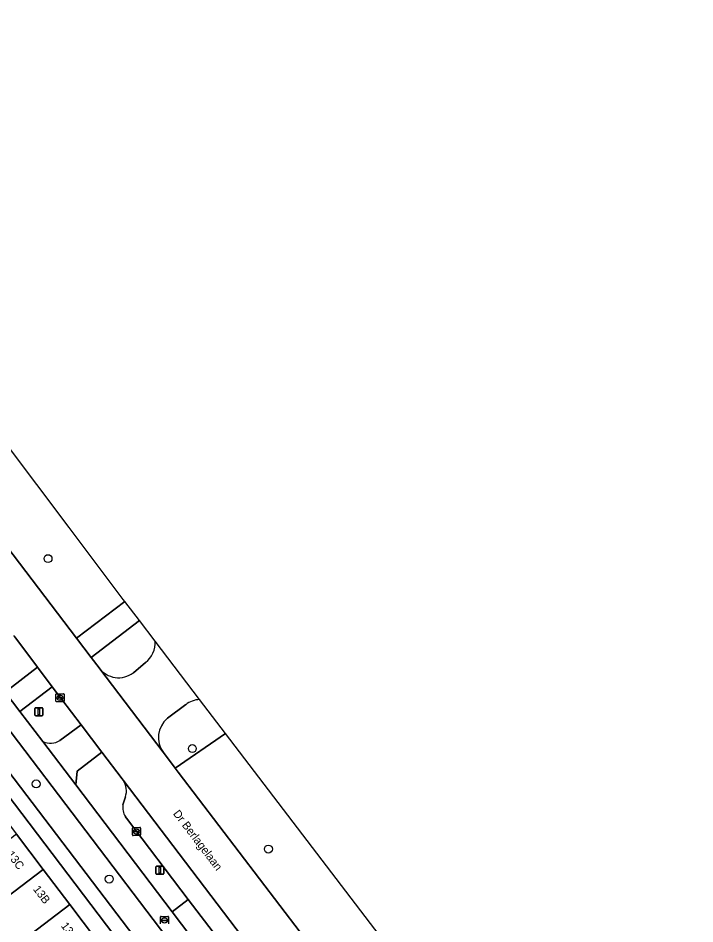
# Model space of a CAD drawing. Extents: x 160023 to 161302, y 384750 to 385707.
# Drawn here: x 160372.8 to 160456, y 385583.7 to 385695.2 of the extents above; entities that cross this region are included whole.
import ezdxf

# ---------------------------------------------------------------- set-up
doc = ezdxf.new("R2010")
doc.units = 0
for name, color, linetype in [('IMGEO_Berm_groen', 7, 'Continuous'), ('IMGEO_Boom', 7, 'Continuous'), ('IMGEO_Erf', 7, 'Continuous'), ('IMGEO_Fietspad_gesloten', 7, 'Continuous'), ('IMGEO_Kolk', 7, 'Continuous'), ('IMGEO_Lichtmast', 7, 'Continuous'), ('IMGEO_Openbare_ruimte_label', 7, 'Continuous'), ('IMGEO_Pand', 7, 'Continuous'), ('IMGEO_Pand_nummerreeks', 7, 'Continuous'), ('IMGEO_Rijbaan_lokaal_gesloten', 7, 'Continuous'), ('IMGEO_Rijbaan_lokaal_open', 7, 'Continuous'), ('IMGEO_Rioolput', 7, 'Continuous'), ('IMGEO_Verkeerseiland_groen', 7, 'Continuous'), ('IMGEO_Voetpad_open', 7, 'Continuous')]:
    doc.layers.add(name, color=color, linetype=linetype)

msp = doc.modelspace()

# ---------------------------------------------------------------- linework, layer by layer
at = {"layer": 'IMGEO_Berm_groen'}
for points in [[(160385.88, 385623.36), (160385.69, 385623.61), (160379.03, 385632.46), (160331.87, 385695.17), (160331.87, 385695.17), (160330.36, 385694.02), (160324.58, 385689.5), (160330.42, 385683.89), (160331.66, 385682.37), (160336.5, 385675.96), (160379.96, 385618.83), (160385.88, 385623.36), (160385.88, 385623.36)], [(160367.31, 385621.31), (160364.14, 385625.48), (160362.17, 385624.02), (160371.18, 385612.19), (160375.16, 385615.24), (160372.34, 385618.98), (160372.22, 385619.15)], [(160376.96, 385612.83), (160372.97, 385609.79), (160375.82, 385606.1)], [(160377.9, 385606.23), (160380.52, 385608.18), (160376.96, 385612.83)], [(160385.68, 385601.33), (160385.55, 385601.51), (160383.06, 385604.81), (160380.01, 385602.46), (160379.86, 385600.76), (160391.7, 385585.14), (160393.7, 385586.66), (160386.09, 385596.67), (160385.95, 385596.86)], [(160385.65, 385598.32), (160385.96, 385599.28)]]:
    msp.add_lwpolyline(points, dxfattribs=at)
for points in [[(160371.11, 385608.26), (160368.6, 385606.31), (160388.54, 385580.09), (160391.07, 385581.99)], [(160423.78, 385573.63), (160398.28, 385607.1), (160392.09, 385602.83), (160392.46, 385602.34), (160417.47, 385569.5)]]:
    msp.add_lwpolyline(points, close=True, dxfattribs=at)
for centre, radius, start, end in [((160376.74, 385607.98), 2.09, 243.8996, 303.6811), ((160383.8, 385600.04), 2.29, 340.6812, 34.4276), ((160387.71, 385597.98), 2.08, 170.6581, 212.5804)]:
    msp.add_arc(centre, radius, start, end, dxfattribs=at)
at = {"layer": 'IMGEO_Boom'}
for centre in [(160376.44, 385628.62), (160394.2, 385605.23), (160374.98, 385600.88), (160403.56, 385592.86), (160383.97, 385589.17)]:
    msp.add_circle(centre, 0.489, dxfattribs=at)
at = {"layer": 'IMGEO_Erf'}
for points in [[(160387.38, 385578.57), (160361.86, 385612.2), (160357.12, 385618.42), (160348.21, 385611.63), (160343.27, 385607.89), (160345.12, 385605.44), (160343.49, 385604.21), (160347.02, 385599.53), (160348.65, 385600.78), (160350.49, 385598.38), (160352.33, 385595.97), (160350.69, 385594.72), (160353.57, 385590.89), (160353.63, 385590.93), (160355.21, 385592.13), (160357.04, 385589.72), (160358.87, 385587.31), (160357.23, 385586.07), (160360.16, 385582.24)], [(160371.71, 385580.71), (160368.57, 385584.84), (160365.45, 385588.95), (160363.51, 385587.49), (160359.94, 385592.23), (160360.89, 385592.95), (160357.92, 385596.88), (160356.96, 385596.16), (160353.38, 385600.88), (160355.29, 385602.33), (160352.12, 385606.48), (160348.71, 385610.96), (160355.97, 385616.51), (160359.39, 385611.99), (160362.68, 385607.66), (160365.97, 385603.34), (160369.27, 385599), (160372.55, 385594.68), (160375.84, 385590.35), (160379.13, 385586.02), (160382.42, 385581.69)]]:
    msp.add_lwpolyline(points, dxfattribs=at)
at = {"layer": 'IMGEO_Fietspad_gesloten'}
for points in [[(160310.51, 385688.11), (160358.31, 385625.12), (160363.2, 385618.68), (160369.12, 385610.89), (160371.11, 385608.26), (160391.07, 385581.99), (160392.15, 385580.56), (160397.66, 385573.31), (160404.94, 385563.73), (160407.73, 385560.05), (160431.31, 385528.99), (160432.22, 385527.79), (160448.68, 385506.11), (160449.14, 385505.51), (160449.61, 385504.89), (160459.97, 385491.27)], [(160379.86, 385600.76), (160375.82, 385606.1), (160372.97, 385609.79), (160371.18, 385612.19)], [(160375.82, 385606.1), (160379.86, 385600.76), (160380.01, 385602.46), (160383.06, 385604.81), (160380.52, 385608.18)], [(160380.52, 385608.18), (160377.9, 385606.23)], [(160467.61, 385485.21), (160450.16, 385508.17), (160449.07, 385509.62), (160429.37, 385535.54), (160428.29, 385537), (160421.07, 385546.49), (160419.26, 385548.9), (160416.9, 385552.05), (160413.01, 385557.16), (160407.76, 385563.99), (160405.41, 385567.12), (160395.29, 385580.42), (160391.7, 385585.14), (160379.86, 385600.76)]]:
    msp.add_lwpolyline(points, dxfattribs=at)
msp.add_arc((160376.74, 385607.98), 2.09, 243.8996, 303.6811, dxfattribs=at)
at = {"layer": 'IMGEO_Kolk'}
for p, q in [((160377.41, 385611.07), (160377.41, 385611.92)), ((160377.49, 385611.99), (160378.34, 385611.99)), ((160377.9, 385611.77), (160377.93, 385611.77)), ((160378.42, 385611.92), (160378.42, 385611.07)), ((160378.34, 385610.99), (160377.49, 385610.99)), ((160377.67, 385611.49), (160377.67, 385611.5)), ((160378.11, 385611.45), (160377.71, 385611.45)), ((160377.72, 385611.54), (160378.11, 385611.54)), ((160377.92, 385611.21), (160377.9, 385611.21)), ((160378.16, 385611.5), (160378.16, 385611.49)), ((160386.83, 385594.6), (160386.83, 385595.45)), ((160386.9, 385595.52), (160387.75, 385595.52)), ((160387.13, 385595.07), (160387.53, 385595.07)), ((160387.31, 385595.3), (160387.34, 385595.3)), ((160387.83, 385595.45), (160387.83, 385594.6)), ((160387.75, 385594.52), (160386.9, 385594.52)), ((160387.08, 385595.02), (160387.08, 385595.03)), ((160387.52, 385594.98), (160387.12, 385594.98)), ((160387.34, 385594.74), (160387.31, 385594.74)), ((160387.57, 385595.03), (160387.57, 385595.02))]:
    msp.add_line(p, q, dxfattribs=at)
for points in [[(160377.41, 385611.07), (160377.41, 385611.92)], [(160377.49, 385611.99), (160378.34, 385611.99)], [(160378.42, 385611.92), (160378.42, 385611.07)], [(160378.34, 385610.99), (160377.49, 385610.99)], [(160386.83, 385594.6), (160386.83, 385595.45)], [(160386.9, 385595.52), (160387.75, 385595.52)], [(160387.83, 385595.45), (160387.83, 385594.6)], [(160387.75, 385594.52), (160386.9, 385594.52)]]:
    msp.add_lwpolyline(points, dxfattribs=at)
for centre, radius, start, end in [((160377.49, 385611.92), 0.0765, 91.552, 178.448), ((160377.49, 385611.92), 0.0765, 91.552, 178.448), ((160378.34, 385611.92), 0.0765, 1.552, 88.448), ((160378.34, 385611.92), 0.0765, 1.552, 88.448), ((160377.49, 385611.07), 0.0765, 181.552, 268.448), ((160377.49, 385611.07), 0.0765, 181.552, 268.448), ((160377.71, 385611.5), 0.0403, 85.8775, 175.7526), ((160377.71, 385611.49), 0.0366, 178.938, 274.7102), ((160378.12, 385611.5), 0.0386, 1.7309, 96.639), ((160378.11, 385611.49), 0.043, 264.8664, 352.4533), ((160378.34, 385611.07), 0.0765, 271.552, 358.448), ((160378.34, 385611.07), 0.0765, 271.552, 358.448), ((160386.9, 385595.45), 0.0765, 91.552, 178.448), ((160386.9, 385595.45), 0.0765, 91.552, 178.448), ((160387.13, 385595.03), 0.0403, 85.8775, 175.7526), ((160387.53, 385595.03), 0.0386, 1.7309, 96.639), ((160387.75, 385595.45), 0.0765, 1.552, 88.448), ((160387.75, 385595.45), 0.0765, 1.552, 88.448), ((160386.9, 385594.6), 0.0765, 181.552, 268.448), ((160386.9, 385594.6), 0.0765, 181.552, 268.448), ((160387.12, 385595.02), 0.0366, 178.938, 274.7102), ((160387.53, 385595.02), 0.043, 264.8664, 352.4533), ((160387.75, 385594.6), 0.0765, 271.552, 358.448), ((160387.75, 385594.6), 0.0765, 271.552, 358.448)]:
    msp.add_arc(centre, radius, start, end, dxfattribs=at)
for centre, major_axis, ratio, start_param, end_param in [((160377.9, 385611.49), (-0.387, 0.002), 0.722429, 4.712389, 7.853982), ((160377.93, 385611.49), (-0.39, 0.002), 0.717154, 1.570796, 4.712389), ((160387.31, 385595.02), (-0.387, 0.002), 0.722429, 4.712389, 7.853982), ((160387.34, 385595.02), (-0.39, 0.002), 0.717154, 1.570796, 4.712389)]:
    msp.add_ellipse(centre, major_axis=major_axis, ratio=ratio, start_param=start_param, end_param=end_param, dxfattribs=at)
at = {"layer": 'IMGEO_Lichtmast'}
for p, q in [((160374.82, 385609.37), (160374.82, 385610.17)), ((160374.82, 385610.17), (160374.82, 385609.37)), ((160374.92, 385610.27), (160375.71, 385610.27)), ((160375.71, 385610.27), (160374.92, 385610.27)), ((160375.81, 385610.17), (160375.81, 385609.37)), ((160375.81, 385609.37), (160375.81, 385610.17)), ((160375.71, 385609.27), (160374.92, 385609.27)), ((160374.92, 385609.27), (160375.71, 385609.27)), ((160389.71, 385589.86), (160389.71, 385590.66)), ((160389.71, 385590.66), (160389.71, 385589.86)), ((160389.81, 385590.76), (160390.6, 385590.76)), ((160390.6, 385590.76), (160389.81, 385590.76)), ((160390.7, 385590.66), (160390.7, 385589.86)), ((160390.7, 385589.86), (160390.7, 385590.66)), ((160390.6, 385589.76), (160389.81, 385589.76)), ((160389.81, 385589.76), (160390.6, 385589.76))]:
    msp.add_line(p, q, dxfattribs=at)
for points in [[(160375.24, 385610.14), (160375.39, 385610.14), (160375.39, 385609.39), (160375.24, 385609.39), (160375.24, 385610.14)], [(160390.13, 385590.64), (160390.28, 385590.64), (160390.28, 385589.89), (160390.13, 385589.89), (160390.13, 385590.64)]]:
    msp.add_lwpolyline(points, dxfattribs=at)
for centre, start, end in [((160374.92, 385610.17), 90, 180), ((160374.92, 385610.17), 90, 180), ((160375.71, 385610.17), 0, 90), ((160375.71, 385610.17), 360, 90), ((160374.92, 385609.37), 180, 270), ((160374.92, 385609.37), 180, 270), ((160375.71, 385609.37), 270, 0), ((160375.71, 385609.37), 270, 0), ((160389.81, 385590.66), 90, 180), ((160389.81, 385590.66), 90, 180), ((160390.6, 385590.66), 0, 90), ((160390.6, 385590.66), 360, 90), ((160389.81, 385589.86), 180, 270), ((160389.81, 385589.86), 180, 270), ((160390.6, 385589.86), 270, 0), ((160390.6, 385589.86), 270, 0)]:
    msp.add_arc(centre, 0.1, start, end, dxfattribs=at)
at = {"layer": 'IMGEO_Pand'}
for points in [[(160375.84, 385590.35), (160372.55, 385594.68), (160365.28, 385589.17), (160365.45, 385588.95), (160368.57, 385584.84)], [(160379.13, 385586.02), (160375.84, 385590.35), (160368.57, 385584.84), (160371.71, 385580.71), (160371.86, 385580.5)], [(160382.42, 385581.69), (160379.13, 385586.02), (160371.86, 385580.5), (160371.71, 385580.71), (160369.8, 385579.25), (160373.36, 385574.54), (160375.28, 385576), (160375.15, 385576.17)]]:
    msp.add_lwpolyline(points, close=True, dxfattribs=at)
at = {"layer": 'IMGEO_Rijbaan_lokaal_gesloten'}
for points in [[(160417.47, 385569.5), (160392.46, 385602.34), (160392.09, 385602.83), (160390.64, 385604.74), (160390.6, 385604.78), (160382.81, 385615.04), (160382.72, 385615.18), (160381.77, 385616.43), (160379.96, 385618.83), (160336.5, 385675.96)], [(160372.34, 385618.98), (160375.16, 385615.24), (160376.96, 385612.83), (160380.52, 385608.18), (160383.06, 385604.81), (160385.55, 385601.51), (160385.68, 385601.33), (160405.72, 385575.01)], [(160395.08, 385611.29), (160389.62, 385618.46)], [(160382.72, 385615.18), (160382.81, 385615.04), (160390.6, 385604.78), (160390.64, 385604.74)], [(160388.44, 385615.84), (160386.94, 385614.58)], [(160391.13, 385608.97), (160393.38, 385610.65)]]:
    msp.add_lwpolyline(points, dxfattribs=at)
for centre, radius, start, end in [((160386.58, 385618.25), 3.04, 307.6271, 3.9211), ((160385.12, 385616.96), 3, 216.5706, 307.2566), ((160395.23, 385608.29), 2.99, 92.6992, 128.148), ((160393.18, 385606.59), 3.15, 130.7068, 216.0698)]:
    msp.add_arc(centre, radius, start, end, dxfattribs=at)
at = {"layer": 'IMGEO_Rijbaan_lokaal_open'}
for points in [[(160405.72, 385575.01), (160385.68, 385601.33)], [(160385.96, 385599.28), (160385.65, 385598.32)], [(160385.95, 385596.86), (160386.09, 385596.67), (160393.7, 385586.66), (160397.29, 385581.95), (160401.79, 385576.02)]]:
    msp.add_lwpolyline(points, dxfattribs=at)
for centre, radius, start, end in [((160383.8, 385600.04), 2.29, 340.6812, 34.4276), ((160387.71, 385597.98), 2.08, 170.6581, 212.5804)]:
    msp.add_arc(centre, radius, start, end, dxfattribs=at)
at = {"layer": 'IMGEO_Rioolput'}
for p, q in [((160390.28, 385583.65), (160390.28, 385584.51)), ((160390.35, 385584.58), (160391.2, 385584.58)), ((160390.53, 385584.07), (160390.53, 385584.09)), ((160390.97, 385584.04), (160390.57, 385584.04)), ((160390.58, 385584.12), (160390.97, 385584.12)), ((160390.76, 385584.36), (160390.79, 385584.36)), ((160391.02, 385584.09), (160391.02, 385584.07)), ((160391.28, 385584.51), (160391.28, 385583.65)), ((160390.79, 385583.8), (160390.76, 385583.8))]:
    msp.add_line(p, q, dxfattribs=at)
for points in [[(160390.28, 385583.65), (160390.28, 385584.51)], [(160390.35, 385584.58), (160391.2, 385584.58)], [(160391.28, 385584.51), (160391.28, 385583.65)]]:
    msp.add_lwpolyline(points, dxfattribs=at)
for centre, radius, start, end in [((160390.35, 385584.5), 0.0765, 91.552, 178.448), ((160390.35, 385584.5), 0.0765, 91.552, 178.448), ((160390.57, 385584.08), 0.0403, 85.8775, 175.7526), ((160390.57, 385584.07), 0.0366, 178.938, 274.7102), ((160390.98, 385584.08), 0.0386, 1.7309, 96.639), ((160390.98, 385584.08), 0.043, 264.8664, 352.4533), ((160391.2, 385584.5), 0.0765, 1.552, 88.448), ((160391.2, 385584.5), 0.0765, 1.552, 88.448)]:
    msp.add_arc(centre, radius, start, end, dxfattribs=at)
for centre, major_axis, ratio, start_param, end_param in [((160390.76, 385584.08), (-0.387, 0.002), 0.722429, 4.712389, 7.853982), ((160390.79, 385584.08), (-0.39, 0.002), 0.717154, 1.570796, 4.712389)]:
    msp.add_ellipse(centre, major_axis=major_axis, ratio=ratio, start_param=start_param, end_param=end_param, dxfattribs=at)
at = {"layer": 'IMGEO_Verkeerseiland_groen'}
for points in [[(160389.62, 385618.46), (160387.69, 385620.99), (160387.69, 385620.99), (160381.77, 385616.43), (160382.72, 385615.18)], [(160386.94, 385614.58), (160388.44, 385615.84)], [(160398.28, 385607.1), (160395.08, 385611.29)], [(160393.38, 385610.65), (160391.13, 385608.97)], [(160390.64, 385604.74), (160392.09, 385602.83), (160398.28, 385607.1)]]:
    msp.add_lwpolyline(points, dxfattribs=at)
for centre, radius, start, end in [((160386.58, 385618.25), 3.04, 307.6271, 3.9211), ((160385.12, 385616.96), 3, 216.5706, 307.2566), ((160395.23, 385608.29), 2.99, 92.6992, 128.148), ((160393.18, 385606.59), 3.15, 130.7068, 216.0698)]:
    msp.add_arc(centre, radius, start, end, dxfattribs=at)
at = {"layer": 'IMGEO_Voetpad_open'}
for points in [[(160388.54, 385580.09), (160368.6, 385606.31), (160371.11, 385608.26), (160369.12, 385610.89), (160366.6, 385608.95), (160360.67, 385616.77), (160363.2, 385618.68), (160358.31, 385625.12), (160310.51, 385688.11)], [(160309.31, 385683.74), (160355.61, 385622.73), (160357.43, 385620.35), (160358.04, 385619.54), (160358.24, 385619.28), (160357.12, 385618.42), (160361.86, 385612.2), (160387.38, 385578.57), (160387.52, 385578.39), (160393.14, 385571.01), (160399.19, 385563.08), (160401.63, 385559.86), (160403.82, 385556.98), (160444.37, 385503.55), (160445.28, 385502.35), (160457.04, 385486.9), (160458.87, 385484.51), (160461.66, 385480.82), (160505.28, 385423.36), (160515.52, 385409.87), (160516.76, 385408.15), (160517.96, 385406.67), (160522.36, 385400.85)], [(160387.69, 385620.99), (160385.88, 385623.36), (160385.88, 385623.36), (160379.96, 385618.83), (160381.77, 385616.43), (160387.69, 385620.99), (160387.69, 385620.99)]]:
    msp.add_lwpolyline(points, dxfattribs=at)
for points in [[(160375.16, 385615.24), (160371.18, 385612.19), (160372.97, 385609.79), (160376.96, 385612.83)], [(160393.7, 385586.66), (160391.7, 385585.14), (160395.29, 385580.42), (160397.29, 385581.95)]]:
    msp.add_lwpolyline(points, close=True, dxfattribs=at)

# ---------------------------------------------------------------- texts
at = {"layer": 'IMGEO_Openbare_ruimte_label'}
msp.add_text('Dr Berlagelaan', height=1, rotation=307.2823, dxfattribs=at).set_placement((160391.78, 385597.21))
at = {"layer": 'IMGEO_Pand_nummerreeks'}
for s, p in [('13C', (160371.31, 385592.18)), ('13B', (160374.55, 385587.91)), ('13A', (160377.98, 385583.4))]:
    msp.add_text(s, height=1, rotation=307.2306, dxfattribs=at).set_placement(p)

doc.saveas('drawing.dxf')
